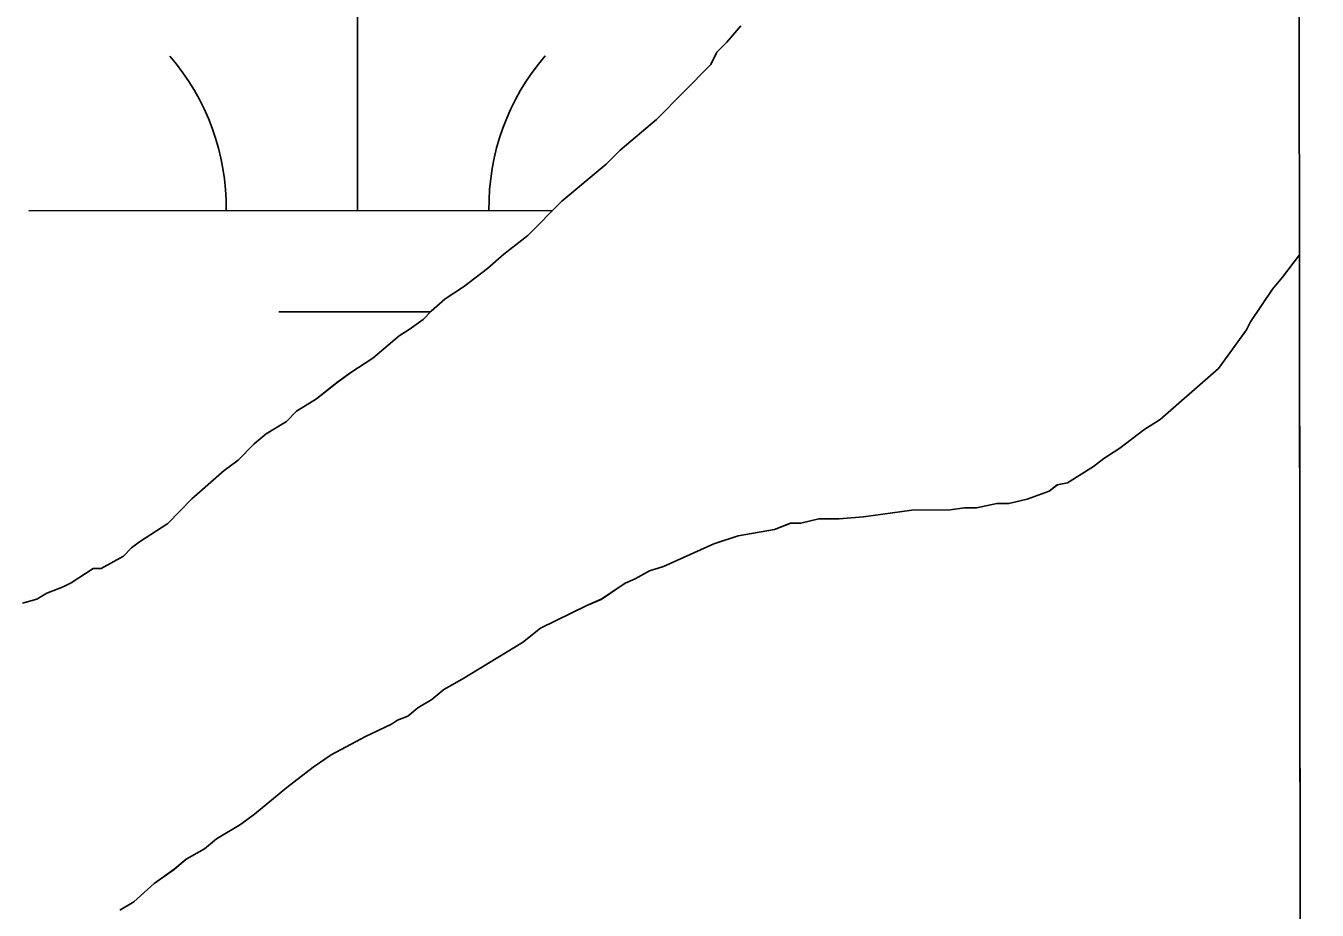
# Model space of a CAD drawing. Extents: x 3279314 to 3317160, y 734079 to 759431.
# Drawn here: x 3314744.4 to 3314940.9, y 742232.8 to 742367.3 of the extents above; entities that cross this region are included whole.
import ezdxf

# ---------------------------------------------------------------- set-up
doc = ezdxf.new("R2010")
doc.units = 0
for name, color, linetype in [('V-GRID-FRAM', 7, 'Continuous'), ('V-SITE-VEGE', 7, 'Continuous'), ('V-TOPO-SHOR', 7, 'Continuous'), ('V-WETL-SWMP', 7, 'Continuous')]:
    doc.layers.add(name, color=color, linetype=linetype)

msp = doc.modelspace()

# ---------------------------------------------------------------- linework, layer by layer
at = {"layer": 'V-GRID-FRAM'}
msp.add_lwpolyline([(3283455.67, 757641.37), (3314923.72, 757657.39), (3314940.91, 739471.92), (3283456.99, 739455.89), (3283455.67, 757641.37)], dxfattribs=at)
at = {"layer": 'V-SITE-VEGE'}
for p, q in [((3314851.07, 742364.78), (3314853.2, 742367.25)), ((3314849.54, 742363.23), (3314851.07, 742364.78)), ((3314848.63, 742361.38), (3314849.54, 742363.23)), ((3314840.37, 742353.01), (3314848.63, 742361.38)), ((3314834.87, 742348.36), (3314840.37, 742353.01)), ((3314832.73, 742346.19), (3314834.87, 742348.36)), ((3314826, 742340.6), (3314832.73, 742346.19)), ((3314820.8, 742335.34), (3314826, 742340.6)), ((3314817.13, 742332.54), (3314820.8, 742335.34)), ((3314814.68, 742330.37), (3314817.13, 742332.54)), ((3314938.2, 742332.43), (3314935.62, 742329.04)), ((3314938.66, 741849.41), (3314938.2, 742332.43)), ((3314811.01, 742327.58), (3314814.68, 742330.37)), ((3314935.62, 742329.04), (3314934.1, 742327.19)), ((3314808.25, 742325.71), (3314811.01, 742327.58)), ((3314934.1, 742327.19), (3314930.75, 742322.24)), ((3314806.11, 742323.85), (3314808.25, 742325.71)), ((3314802.74, 742321.06), (3314804.89, 742322.61)), ((3314804.89, 742322.61), (3314806.11, 742323.85)), ((3314801.21, 742320.12), (3314802.74, 742321.06)), ((3314930.14, 742321), (3314925.87, 742315.13)), ((3314930.75, 742322.24), (3314930.14, 742321)), ((3314797.23, 742316.72), (3314801.21, 742320.12)), ((3314793.86, 742314.54), (3314797.23, 742316.72)), ((3314791.72, 742312.99), (3314793.86, 742314.54)), ((3314925.87, 742315.13), (3314917, 742307.37)), ((3314788.66, 742310.5), (3314791.72, 742312.99)), ((3314785.59, 742308.64), (3314788.66, 742310.5)), ((3314784.07, 742307.08), (3314785.59, 742308.64)), ((3314781, 742305.22), (3314784.07, 742307.08)), ((3314917, 742307.37), (3314914.55, 742305.82)), ((3314779.17, 742303.67), (3314781, 742305.22)), ((3314914.55, 742305.82), (3314910.88, 742303.02)), ((3314776.72, 742301.19), (3314779.17, 742303.67)), ((3314910.88, 742303.02), (3314908.43, 742301.47)), ((3314774.58, 742299.64), (3314776.72, 742301.19)), ((3314908.43, 742301.47), (3314906.9, 742300.23)), ((3314769.69, 742295.3), (3314774.58, 742299.64)), ((3314906.9, 742300.23), (3314902.91, 742297.74)), ((3314901.37, 742297.42), (3314900.15, 742296.49)), ((3314902.91, 742297.74), (3314901.37, 742297.42)), ((3314766.02, 742291.58), (3314769.69, 742295.3)), ((3314896.77, 742295.24), (3314894.01, 742294.6)), ((3314900.15, 742296.49), (3314896.77, 742295.24)), ((3314879.25, 742293.58), (3314871.87, 742292.6)), ((3314885.09, 742293.62), (3314879.25, 742293.58)), ((3314887.24, 742293.94), (3314885.09, 742293.62)), ((3314889.09, 742293.95), (3314887.24, 742293.94)), ((3314892.16, 742294.59), (3314889.09, 742293.95)), ((3314894.01, 742294.6), (3314892.16, 742294.59)), ((3314761.73, 742288.78), (3314766.02, 742291.58)), ((3314860.79, 742291.61), (3314858.34, 742290.67)), ((3314862.33, 742291.62), (3314860.79, 742291.61)), ((3314865.1, 742292.25), (3314862.33, 742291.62)), ((3314868.18, 742292.27), (3314865.1, 742292.25)), ((3314871.87, 742292.6), (3314868.18, 742292.27)), ((3314852.81, 742289.71), (3314849.12, 742288.45)), ((3314858.34, 742290.67), (3314852.81, 742289.71)), ((3314759.28, 742286.61), (3314760.5, 742287.85)), ((3314760.5, 742287.85), (3314761.73, 742288.78)), ((3314849.12, 742288.45), (3314841.45, 742285.01)), ((3314755.91, 742284.74), (3314759.28, 742286.61)), ((3314841.45, 742285.01), (3314839.3, 742284.38)), ((3314751.31, 742282.56), (3314754.68, 742284.73)), ((3314754.68, 742284.73), (3314755.91, 742284.74)), ((3314837.16, 742283.14), (3314835.62, 742282.51)), ((3314839.3, 742284.38), (3314837.16, 742283.14)), ((3314747.63, 742280.99), (3314750.08, 742281.93)), ((3314750.08, 742281.93), (3314751.31, 742282.56)), ((3314835.62, 742282.51), (3314831.95, 742280.03)), ((3314743.94, 742279.43), (3314746.1, 742280.06)), ((3314746.1, 742280.06), (3314747.63, 742280.99)), ((3314829.8, 742279.09), (3314822.75, 742275.66)), ((3314831.95, 742280.03), (3314829.8, 742279.09)), ((3314822.75, 742275.66), (3314819.99, 742273.48)), ((3314819.99, 742273.48), (3314810.8, 742267.88)), ((3314810.8, 742267.88), (3314808.04, 742266.32)), ((3314808.04, 742266.32), (3314806.2, 742264.77)), ((3314804.06, 742263.53), (3314802.53, 742262.28)), ((3314806.2, 742264.77), (3314804.06, 742263.53)), ((3314800.99, 742261.66), (3314800.08, 742261.04)), ((3314802.53, 742262.28), (3314800.99, 742261.66)), ((3314800.08, 742261.04), (3314796.09, 742259.16)), ((3314796.09, 742259.16), (3314790.87, 742256.36)), ((3314790.87, 742256.36), (3314788.12, 742254.49)), ((3314788.12, 742254.49), (3314784.14, 742251.39)), ((3314784.14, 742251.39), (3314779.24, 742247.36)), ((3314777.1, 742245.8), (3314773.42, 742243.62)), ((3314779.24, 742247.36), (3314777.1, 742245.8)), ((3314771.59, 742242.07), (3314768.83, 742240.52)), ((3314773.42, 742243.62), (3314771.59, 742242.07)), ((3314768.83, 742240.52), (3314766.99, 742238.97)), ((3314766.99, 742238.97), (3314763.93, 742236.79)), ((3314763.93, 742236.79), (3314760.87, 742234)), ((3314760.87, 742234), (3314758.73, 742232.75))]:
    msp.add_line(p, q, dxfattribs=at)
at = {"layer": 'V-TOPO-SHOR'}
for p, q in [((3314851.07, 742364.78), (3314853.2, 742367.25)), ((3314849.54, 742363.23), (3314851.07, 742364.78)), ((3314848.63, 742361.38), (3314849.54, 742363.23)), ((3314840.37, 742353.01), (3314848.63, 742361.38)), ((3314834.87, 742348.36), (3314840.37, 742353.01)), ((3314832.73, 742346.19), (3314834.87, 742348.36)), ((3314826, 742340.6), (3314832.73, 742346.19)), ((3314820.8, 742335.34), (3314826, 742340.6)), ((3314817.13, 742332.54), (3314820.8, 742335.34)), ((3314814.68, 742330.37), (3314817.13, 742332.54)), ((3314938.2, 742332.43), (3314935.62, 742329.04)), ((3314811.01, 742327.58), (3314814.68, 742330.37)), ((3314935.62, 742329.04), (3314934.1, 742327.19)), ((3314808.25, 742325.71), (3314811.01, 742327.58)), ((3314934.1, 742327.19), (3314930.75, 742322.24)), ((3314806.11, 742323.85), (3314808.25, 742325.71)), ((3314802.74, 742321.06), (3314804.89, 742322.61)), ((3314804.89, 742322.61), (3314806.11, 742323.85)), ((3314801.21, 742320.12), (3314802.74, 742321.06)), ((3314930.14, 742321), (3314925.87, 742315.13)), ((3314930.75, 742322.24), (3314930.14, 742321)), ((3314797.23, 742316.72), (3314801.21, 742320.12)), ((3314793.86, 742314.54), (3314797.23, 742316.72)), ((3314791.72, 742312.99), (3314793.86, 742314.54)), ((3314925.87, 742315.13), (3314917, 742307.37)), ((3314788.66, 742310.5), (3314791.72, 742312.99)), ((3314785.59, 742308.64), (3314788.66, 742310.5)), ((3314784.07, 742307.08), (3314785.59, 742308.64)), ((3314781, 742305.22), (3314784.07, 742307.08)), ((3314917, 742307.37), (3314914.55, 742305.82)), ((3314779.17, 742303.67), (3314781, 742305.22)), ((3314914.55, 742305.82), (3314910.88, 742303.02)), ((3314776.72, 742301.19), (3314779.17, 742303.67)), ((3314910.88, 742303.02), (3314908.43, 742301.47)), ((3314774.58, 742299.64), (3314776.72, 742301.19)), ((3314908.43, 742301.47), (3314906.9, 742300.23)), ((3314769.69, 742295.3), (3314774.58, 742299.64)), ((3314906.9, 742300.23), (3314902.91, 742297.74)), ((3314901.37, 742297.42), (3314900.15, 742296.49)), ((3314902.91, 742297.74), (3314901.37, 742297.42)), ((3314766.02, 742291.58), (3314769.69, 742295.3)), ((3314896.77, 742295.24), (3314894.01, 742294.6)), ((3314900.15, 742296.49), (3314896.77, 742295.24)), ((3314879.25, 742293.58), (3314871.87, 742292.6)), ((3314885.09, 742293.62), (3314879.25, 742293.58)), ((3314887.24, 742293.94), (3314885.09, 742293.62)), ((3314889.09, 742293.95), (3314887.24, 742293.94)), ((3314892.16, 742294.59), (3314889.09, 742293.95)), ((3314894.01, 742294.6), (3314892.16, 742294.59)), ((3314761.73, 742288.78), (3314766.02, 742291.58)), ((3314860.79, 742291.61), (3314858.34, 742290.67)), ((3314862.33, 742291.62), (3314860.79, 742291.61)), ((3314865.1, 742292.25), (3314862.33, 742291.62)), ((3314868.18, 742292.27), (3314865.1, 742292.25)), ((3314871.87, 742292.6), (3314868.18, 742292.27)), ((3314852.81, 742289.71), (3314849.12, 742288.45)), ((3314858.34, 742290.67), (3314852.81, 742289.71)), ((3314759.28, 742286.61), (3314760.5, 742287.85)), ((3314760.5, 742287.85), (3314761.73, 742288.78)), ((3314849.12, 742288.45), (3314841.45, 742285.01)), ((3314755.91, 742284.74), (3314759.28, 742286.61)), ((3314841.45, 742285.01), (3314839.3, 742284.38)), ((3314751.31, 742282.56), (3314754.68, 742284.73)), ((3314754.68, 742284.73), (3314755.91, 742284.74)), ((3314837.16, 742283.14), (3314835.62, 742282.51)), ((3314839.3, 742284.38), (3314837.16, 742283.14)), ((3314747.63, 742280.99), (3314750.08, 742281.93)), ((3314750.08, 742281.93), (3314751.31, 742282.56)), ((3314835.62, 742282.51), (3314831.95, 742280.03)), ((3314743.94, 742279.43), (3314746.1, 742280.06)), ((3314746.1, 742280.06), (3314747.63, 742280.99)), ((3314829.8, 742279.09), (3314822.75, 742275.66)), ((3314831.95, 742280.03), (3314829.8, 742279.09)), ((3314822.75, 742275.66), (3314819.99, 742273.48)), ((3314819.99, 742273.48), (3314810.8, 742267.88)), ((3314810.8, 742267.88), (3314808.04, 742266.32)), ((3314808.04, 742266.32), (3314806.2, 742264.77)), ((3314804.06, 742263.53), (3314802.53, 742262.28)), ((3314806.2, 742264.77), (3314804.06, 742263.53)), ((3314800.99, 742261.66), (3314800.08, 742261.04)), ((3314802.53, 742262.28), (3314800.99, 742261.66)), ((3314800.08, 742261.04), (3314796.09, 742259.16)), ((3314796.09, 742259.16), (3314790.87, 742256.36)), ((3314790.87, 742256.36), (3314788.12, 742254.49)), ((3314788.12, 742254.49), (3314784.14, 742251.39)), ((3314784.14, 742251.39), (3314779.24, 742247.36)), ((3314777.1, 742245.8), (3314773.42, 742243.62)), ((3314779.24, 742247.36), (3314777.1, 742245.8)), ((3314771.59, 742242.07), (3314768.83, 742240.52)), ((3314773.42, 742243.62), (3314771.59, 742242.07)), ((3314768.83, 742240.52), (3314766.99, 742238.97)), ((3314766.99, 742238.97), (3314763.93, 742236.79)), ((3314763.93, 742236.79), (3314760.87, 742234)), ((3314760.87, 742234), (3314758.73, 742232.75))]:
    msp.add_line(p, q, dxfattribs=at)
at = {"layer": 'V-WETL-SWMP'}
for p, q in [((3314794.9, 742339.17), (3314794.88, 742375.17)), ((3314851.07, 742364.78), (3314853.2, 742367.25)), ((3314851.07, 742364.78), (3314853.2, 742367.25)), ((3314849.54, 742363.23), (3314851.07, 742364.78)), ((3314849.54, 742363.23), (3314851.07, 742364.78)), ((3314848.63, 742361.38), (3314849.54, 742363.23)), ((3314848.63, 742361.38), (3314849.54, 742363.23)), ((3314840.38, 742353.01), (3314848.63, 742361.38)), ((3314840.38, 742353.01), (3314848.63, 742361.38)), ((3314834.87, 742348.36), (3314840.38, 742353.01)), ((3314834.87, 742348.36), (3314840.38, 742353.01)), ((3314832.73, 742346.19), (3314834.87, 742348.36)), ((3314832.73, 742346.19), (3314834.87, 742348.36)), ((3314826, 742340.6), (3314832.73, 742346.19)), ((3314826, 742340.6), (3314832.73, 742346.19)), ((3314820.8, 742335.34), (3314826, 742340.6)), ((3314820.8, 742335.34), (3314826, 742340.6)), ((3314744.9, 742339.14), (3314824.6, 742339.18)), ((3314817.13, 742332.54), (3314820.8, 742335.34)), ((3314817.13, 742332.54), (3314820.8, 742335.34)), ((3314814.68, 742330.37), (3314817.13, 742332.54)), ((3314814.68, 742330.37), (3314817.13, 742332.54)), ((3314938.2, 742332.43), (3314935.62, 742329.04)), ((3314938.2, 742332.43), (3314935.62, 742329.04)), ((3314938.66, 741849.41), (3314938.2, 742332.43)), ((3314938.66, 741849.41), (3314938.2, 742332.43)), ((3314811.01, 742327.58), (3314814.68, 742330.37)), ((3314811.01, 742327.58), (3314814.68, 742330.37)), ((3314935.62, 742329.04), (3314934.1, 742327.18)), ((3314935.62, 742329.04), (3314934.1, 742327.18)), ((3314808.25, 742325.71), (3314811.01, 742327.58)), ((3314808.25, 742325.71), (3314811.01, 742327.58)), ((3314934.1, 742327.18), (3314930.75, 742322.24)), ((3314934.1, 742327.18), (3314930.75, 742322.24)), ((3314806.11, 742323.85), (3314808.25, 742325.71)), ((3314806.11, 742323.85), (3314808.25, 742325.71)), ((3314782.91, 742323.73), (3314806, 742323.74)), ((3314802.74, 742321.06), (3314804.89, 742322.61)), ((3314802.74, 742321.06), (3314804.89, 742322.61)), ((3314804.89, 742322.61), (3314806.11, 742323.85)), ((3314804.89, 742322.61), (3314806.11, 742323.85)), ((3314801.21, 742320.13), (3314802.74, 742321.06)), ((3314801.21, 742320.13), (3314802.74, 742321.06)), ((3314930.14, 742321), (3314925.87, 742315.13)), ((3314930.14, 742321), (3314925.87, 742315.13)), ((3314930.75, 742322.24), (3314930.14, 742321)), ((3314930.75, 742322.24), (3314930.14, 742321)), ((3314797.23, 742316.71), (3314801.21, 742320.13)), ((3314797.23, 742316.71), (3314801.21, 742320.13)), ((3314793.86, 742314.54), (3314797.23, 742316.71)), ((3314793.86, 742314.54), (3314797.23, 742316.71)), ((3314791.72, 742312.98), (3314793.86, 742314.54)), ((3314791.72, 742312.98), (3314793.86, 742314.54)), ((3314925.87, 742315.13), (3314917, 742307.37)), ((3314925.87, 742315.13), (3314917, 742307.37)), ((3314788.66, 742310.5), (3314791.72, 742312.98)), ((3314788.66, 742310.5), (3314791.72, 742312.98)), ((3314785.6, 742308.63), (3314788.66, 742310.5)), ((3314785.6, 742308.63), (3314788.66, 742310.5)), ((3314784.07, 742307.09), (3314785.6, 742308.63)), ((3314784.07, 742307.09), (3314785.6, 742308.63)), ((3314781, 742305.22), (3314784.07, 742307.09)), ((3314781, 742305.22), (3314784.07, 742307.09)), ((3314917, 742307.37), (3314914.55, 742305.82)), ((3314917, 742307.37), (3314914.55, 742305.82)), ((3314779.17, 742303.67), (3314781, 742305.22)), ((3314779.17, 742303.67), (3314781, 742305.22)), ((3314914.55, 742305.82), (3314910.88, 742303.02)), ((3314914.55, 742305.82), (3314910.88, 742303.02)), ((3314776.72, 742301.19), (3314779.17, 742303.67)), ((3314776.72, 742301.19), (3314779.17, 742303.67)), ((3314910.88, 742303.02), (3314908.43, 742301.47)), ((3314910.88, 742303.02), (3314908.43, 742301.47)), ((3314774.58, 742299.64), (3314776.72, 742301.19)), ((3314774.58, 742299.64), (3314776.72, 742301.19)), ((3314908.43, 742301.47), (3314906.9, 742300.23)), ((3314908.43, 742301.47), (3314906.9, 742300.23)), ((3314769.69, 742295.29), (3314774.58, 742299.64)), ((3314769.69, 742295.29), (3314774.58, 742299.64)), ((3314906.9, 742300.23), (3314902.91, 742297.74)), ((3314906.9, 742300.23), (3314902.91, 742297.74)), ((3314901.38, 742297.42), (3314900.15, 742296.49)), ((3314901.38, 742297.42), (3314900.15, 742296.49)), ((3314902.91, 742297.74), (3314901.38, 742297.42)), ((3314902.91, 742297.74), (3314901.38, 742297.42)), ((3314766.02, 742291.58), (3314769.69, 742295.29)), ((3314766.02, 742291.58), (3314769.69, 742295.29)), ((3314896.77, 742295.24), (3314894.01, 742294.6)), ((3314896.77, 742295.24), (3314894.01, 742294.6)), ((3314900.15, 742296.49), (3314896.77, 742295.24)), ((3314900.15, 742296.49), (3314896.77, 742295.24)), ((3314879.25, 742293.58), (3314871.87, 742292.6)), ((3314879.25, 742293.58), (3314871.87, 742292.6)), ((3314885.09, 742293.62), (3314879.25, 742293.58)), ((3314885.09, 742293.62), (3314879.25, 742293.58)), ((3314887.24, 742293.94), (3314885.09, 742293.62)), ((3314887.24, 742293.94), (3314885.09, 742293.62)), ((3314889.09, 742293.95), (3314887.24, 742293.94)), ((3314889.09, 742293.95), (3314887.24, 742293.94)), ((3314892.16, 742294.59), (3314889.09, 742293.95)), ((3314892.16, 742294.59), (3314889.09, 742293.95)), ((3314894.01, 742294.6), (3314892.16, 742294.59)), ((3314894.01, 742294.6), (3314892.16, 742294.59)), ((3314761.73, 742288.78), (3314766.02, 742291.58)), ((3314761.73, 742288.78), (3314766.02, 742291.58)), ((3314860.8, 742291.61), (3314858.34, 742290.67)), ((3314860.8, 742291.61), (3314858.34, 742290.67)), ((3314862.33, 742291.62), (3314860.8, 742291.61)), ((3314862.33, 742291.62), (3314860.8, 742291.61)), ((3314865.1, 742292.25), (3314862.33, 742291.62)), ((3314865.1, 742292.25), (3314862.33, 742291.62)), ((3314868.18, 742292.27), (3314865.1, 742292.25)), ((3314868.18, 742292.27), (3314865.1, 742292.25)), ((3314871.87, 742292.6), (3314868.18, 742292.27)), ((3314871.87, 742292.6), (3314868.18, 742292.27)), ((3314852.81, 742289.71), (3314849.12, 742288.45)), ((3314852.81, 742289.71), (3314849.12, 742288.45)), ((3314858.34, 742290.67), (3314852.81, 742289.71)), ((3314858.34, 742290.67), (3314852.81, 742289.71)), ((3314759.28, 742286.61), (3314760.5, 742287.85)), ((3314759.28, 742286.61), (3314760.5, 742287.85)), ((3314760.5, 742287.85), (3314761.73, 742288.78)), ((3314760.5, 742287.85), (3314761.73, 742288.78)), ((3314849.12, 742288.45), (3314841.45, 742285.01)), ((3314849.12, 742288.45), (3314841.45, 742285.01)), ((3314755.91, 742284.74), (3314759.28, 742286.61)), ((3314755.91, 742284.74), (3314759.28, 742286.61)), ((3314841.45, 742285.01), (3314839.3, 742284.38)), ((3314841.45, 742285.01), (3314839.3, 742284.38)), ((3314751.31, 742282.55), (3314754.68, 742284.73)), ((3314751.31, 742282.55), (3314754.68, 742284.73)), ((3314754.68, 742284.73), (3314755.91, 742284.74)), ((3314754.68, 742284.73), (3314755.91, 742284.74)), ((3314837.16, 742283.14), (3314835.62, 742282.51)), ((3314837.16, 742283.14), (3314835.62, 742282.51)), ((3314839.3, 742284.38), (3314837.16, 742283.14)), ((3314839.3, 742284.38), (3314837.16, 742283.14)), ((3314747.63, 742280.99), (3314750.08, 742281.93)), ((3314747.63, 742280.99), (3314750.08, 742281.93)), ((3314750.08, 742281.93), (3314751.31, 742282.55)), ((3314750.08, 742281.93), (3314751.31, 742282.55)), ((3314835.62, 742282.51), (3314831.95, 742280.02)), ((3314835.62, 742282.51), (3314831.95, 742280.02)), ((3314743.94, 742279.43), (3314746.09, 742280.06)), ((3314743.94, 742279.43), (3314746.09, 742280.06)), ((3314746.09, 742280.06), (3314747.63, 742280.99)), ((3314746.09, 742280.06), (3314747.63, 742280.99)), ((3314829.8, 742279.09), (3314822.75, 742275.65)), ((3314829.8, 742279.09), (3314822.75, 742275.65)), ((3314831.95, 742280.02), (3314829.8, 742279.09)), ((3314831.95, 742280.02), (3314829.8, 742279.09)), ((3314822.75, 742275.65), (3314819.99, 742273.48)), ((3314822.75, 742275.65), (3314819.99, 742273.48)), ((3314819.99, 742273.48), (3314810.8, 742267.88)), ((3314819.99, 742273.48), (3314810.8, 742267.88)), ((3314810.8, 742267.88), (3314808.04, 742266.32)), ((3314810.8, 742267.88), (3314808.04, 742266.32)), ((3314808.04, 742266.32), (3314806.2, 742264.77)), ((3314808.04, 742266.32), (3314806.2, 742264.77)), ((3314804.06, 742263.53), (3314802.53, 742262.28)), ((3314804.06, 742263.53), (3314802.53, 742262.28)), ((3314806.2, 742264.77), (3314804.06, 742263.53)), ((3314806.2, 742264.77), (3314804.06, 742263.53)), ((3314800.99, 742261.66), (3314800.08, 742261.04)), ((3314800.99, 742261.66), (3314800.08, 742261.04)), ((3314802.53, 742262.28), (3314800.99, 742261.66)), ((3314802.53, 742262.28), (3314800.99, 742261.66)), ((3314800.08, 742261.04), (3314796.09, 742259.16)), ((3314800.08, 742261.04), (3314796.09, 742259.16)), ((3314796.09, 742259.16), (3314790.88, 742256.36)), ((3314796.09, 742259.16), (3314790.88, 742256.36)), ((3314790.88, 742256.36), (3314788.12, 742254.49)), ((3314790.88, 742256.36), (3314788.12, 742254.49)), ((3314788.12, 742254.49), (3314784.14, 742251.39)), ((3314788.12, 742254.49), (3314784.14, 742251.39)), ((3314784.14, 742251.39), (3314779.24, 742247.35)), ((3314784.14, 742251.39), (3314779.24, 742247.35)), ((3314777.1, 742245.8), (3314773.42, 742243.62)), ((3314777.1, 742245.8), (3314773.42, 742243.62)), ((3314779.24, 742247.35), (3314777.1, 742245.8)), ((3314779.24, 742247.35), (3314777.1, 742245.8)), ((3314771.59, 742242.07), (3314768.83, 742240.51)), ((3314771.59, 742242.07), (3314768.83, 742240.51)), ((3314773.42, 742243.62), (3314771.59, 742242.07)), ((3314773.42, 742243.62), (3314771.59, 742242.07)), ((3314768.83, 742240.51), (3314766.99, 742238.96)), ((3314768.83, 742240.51), (3314766.99, 742238.96)), ((3314766.99, 742238.96), (3314763.93, 742236.79)), ((3314766.99, 742238.96), (3314763.93, 742236.79)), ((3314763.93, 742236.79), (3314760.87, 742234)), ((3314763.93, 742236.79), (3314760.87, 742234)), ((3314760.87, 742234), (3314758.73, 742232.75)), ((3314760.87, 742234), (3314758.73, 742232.75))]:
    msp.add_line(p, q, dxfattribs=at)
for centre, start, end in [((3314739.66, 742339.62), 359.2573, 40.801), ((3314850.14, 742339.67), 139.2573, 180.801)]:
    msp.add_arc(centre, 35.25, start, end, dxfattribs=at)

doc.saveas('drawing.dxf')
